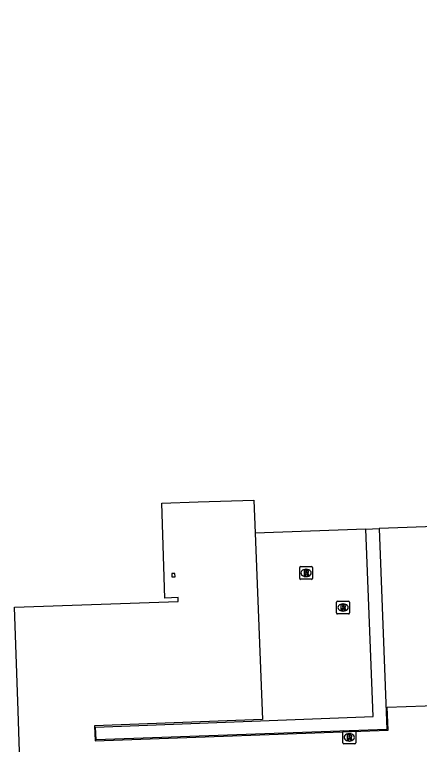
# Model space of a CAD drawing. Extents: x 160557 to 161245, y 385330 to 386505.
# Drawn here: x 160884.9 to 160916.3, y 386275.6 to 386332.3 of the extents above; entities that cross this region are included whole.
import ezdxf

# ---------------------------------------------------------------- set-up
doc = ezdxf.new("R2010")
doc.units = 0
for name, color, linetype in [('IMGEO_Muur', 7, 'Continuous'), ('IMGEO_Pand', 7, 'Continuous'), ('IMGEO_Rijbaan_lokaal_open', 7, 'Continuous'), ('IMGEO_Rioolput', 7, 'Continuous')]:
    doc.layers.add(name, color=color, linetype=linetype)

msp = doc.modelspace()

# ---------------------------------------------------------------- linework, layer by layer
at = {"layer": 'IMGEO_Muur'}
msp.add_lwpolyline([(160913.182, 386292.39), (160913.776, 386276.797), (160891.194, 386275.978), (160891.153, 386276.978), (160912.719, 386277.802), (160912.163, 386292.353)], dxfattribs=at)
at = {"layer": 'IMGEO_Pand'}
for points in [[(160942.468, 386341.918), (160943.127, 386323.923), (160943.151, 386323.265), (160943.242, 386320.801), (160943.256, 386320.412), (160943.518, 386313.268), (160948.811, 386313.441), (160949.03, 386307.34), (160943.736, 386307.153), (160944.364, 386296.07), (160944.451, 386293.522), (160944.201, 386293.513), (160913.182, 386292.39)], [(160886.405, 386273.278), (160886.403, 386273.338), (160886.401, 386273.378), (160885.57, 386273.35), (160885.304, 386273.341), (160885.3, 386273.446), (160885.138, 386278.243), (160884.867, 386286.275), (160897.579, 386286.734), (160897.575, 386287.035), (160896.545, 386286.987), (160896.315, 386294.368), (160899.12, 386294.454), (160903.452, 386294.586), (160903.553, 386292.042)], [(160912.163, 386292.353), (160903.553, 386292.042)], [(160912.163, 386292.353), (160913.182, 386292.39)], [(160897.326, 386288.894), (160897.076, 386288.891), (160897.081, 386288.645), (160897.333, 386288.65), (160897.326, 386288.894)]]:
    msp.add_lwpolyline(points, dxfattribs=at)
at = {"layer": 'IMGEO_Rijbaan_lokaal_open'}
msp.add_lwpolyline([(160903.553, 386292.042), (160904.121, 386277.573), (160891.081, 386277.075), (160891.124, 386275.916), (160913.879, 386276.742), (160913.814, 386278.511), (160919.71, 386278.725), (160919.626, 386281.063), (160948.404, 386282.158), (160948.577, 386277.944), (160984.081, 386279.215)], dxfattribs=at)
at = {"layer": 'IMGEO_Rioolput'}
for p, q in [((160907.017, 386288.52), (160907.017, 386289.372)), ((160907.092, 386289.446), (160907.944, 386289.446)), ((160908.018, 386289.372), (160908.018, 386288.52)), ((160907.505, 386289.226), (160907.53, 386289.226)), ((160907.944, 386288.446), (160907.092, 386288.446)), ((160907.528, 386288.666), (160907.503, 386288.666)), ((160909.887, 386285.832), (160909.887, 386286.684)), ((160909.962, 386286.758), (160910.814, 386286.758)), ((160910.375, 386286.538), (160910.4, 386286.538)), ((160910.888, 386286.684), (160910.888, 386285.832)), ((160910.398, 386285.978), (160910.373, 386285.978)), ((160910.814, 386285.758), (160909.962, 386285.758)), ((160910.367, 386275.747), (160910.367, 386276.599)), ((160910.442, 386276.673), (160911.294, 386276.673)), ((160910.855, 386276.453), (160910.88, 386276.453)), ((160911.368, 386276.599), (160911.368, 386275.747)), ((160911.294, 386275.673), (160910.442, 386275.673)), ((160910.878, 386275.893), (160910.853, 386275.893))]:
    msp.add_line(p, q, dxfattribs=at)
for points in [[(160907.017, 386288.52), (160907.017, 386289.372)], [(160907.092, 386289.446), (160907.944, 386289.446)], [(160908.018, 386289.372), (160908.018, 386288.52)], [(160907.606, 386289.144), (160907.354, 386289.146), (160907.354, 386288.746)], [(160907.354, 386288.746), (160907.478, 386288.746), (160907.478, 386288.908), (160907.489, 386288.908)], [(160907.532, 386289.065), (160907.478, 386289.065), (160907.478, 386288.984)], [(160907.478, 386288.984), (160907.53, 386288.984)], [(160907.536, 386288.879), (160907.607, 386288.746), (160907.747, 386288.746), (160907.682, 386288.872)], [(160907.944, 386288.446), (160907.092, 386288.446)], [(160909.887, 386285.832), (160909.887, 386286.684)], [(160909.962, 386286.758), (160910.814, 386286.758)], [(160910.476, 386286.456), (160910.224, 386286.458), (160910.224, 386286.058)], [(160910.888, 386286.684), (160910.888, 386285.832)], [(160910.224, 386286.058), (160910.348, 386286.058), (160910.348, 386286.22), (160910.359, 386286.22)], [(160910.402, 386286.377), (160910.348, 386286.377), (160910.348, 386286.296)], [(160910.348, 386286.296), (160910.4, 386286.296)], [(160910.406, 386286.191), (160910.477, 386286.058), (160910.617, 386286.058), (160910.552, 386286.184)], [(160910.814, 386285.758), (160909.962, 386285.758)], [(160910.367, 386275.747), (160910.367, 386276.599)], [(160910.442, 386276.673), (160911.294, 386276.673)], [(160910.956, 386276.371), (160910.704, 386276.373), (160910.704, 386275.973)], [(160910.882, 386276.292), (160910.828, 386276.292), (160910.828, 386276.211)], [(160911.368, 386276.599), (160911.368, 386275.747)], [(160911.294, 386275.673), (160910.442, 386275.673)], [(160910.704, 386275.973), (160910.828, 386275.973), (160910.828, 386276.135), (160910.839, 386276.135)], [(160910.828, 386276.211), (160910.88, 386276.211)], [(160910.886, 386276.106), (160910.957, 386275.973), (160911.097, 386275.973), (160911.032, 386276.099)]]:
    msp.add_lwpolyline(points, dxfattribs=at)
for centre, radius, start, end in [((160907.094, 386289.37), 0.0765, 91.552, 178.448), ((160907.094, 386289.37), 0.0765, 91.552, 178.448), ((160907.942, 386289.37), 0.0765, 1.552, 88.448), ((160907.942, 386289.37), 0.0765, 1.552, 88.448), ((160907.488, 386288.855), 0.0533, 26.0293, 88.6989), ((160907.514, 386289.173), 0.19, 274.7715, 282.9687), ((160907.538, 386288.969), 0.0964, 77.0061, 93.1865), ((160907.552, 386289.026), 0.0378, 276.6634, 79.6772), ((160907.605, 386289.034), 0.109, 350.3612, 89.416), ((160907.603, 386289.034), 0.112, 277.5842, 350.9817), ((160907.587, 386288.819), 0.108, 29.5134, 73.7905), ((160907.094, 386288.522), 0.0765, 181.552, 268.448), ((160907.094, 386288.522), 0.0765, 181.552, 268.448), ((160907.942, 386288.522), 0.0765, 271.552, 358.448), ((160907.942, 386288.522), 0.0765, 271.552, 358.448), ((160909.964, 386286.682), 0.0765, 91.552, 178.448), ((160909.964, 386286.682), 0.0765, 91.552, 178.448), ((160910.475, 386286.346), 0.109, 350.3612, 89.416), ((160910.812, 386286.682), 0.0765, 1.552, 88.448), ((160910.812, 386286.682), 0.0765, 1.552, 88.448), ((160910.358, 386286.167), 0.0533, 26.0293, 88.6989), ((160910.384, 386286.485), 0.19, 274.7715, 282.9687), ((160910.408, 386286.281), 0.0964, 77.0061, 93.1865), ((160910.422, 386286.338), 0.0378, 276.6634, 79.6772), ((160910.473, 386286.346), 0.112, 277.5842, 350.9817), ((160910.457, 386286.131), 0.108, 29.5134, 73.7905), ((160909.964, 386285.834), 0.0765, 181.552, 268.448), ((160909.964, 386285.834), 0.0765, 181.552, 268.448), ((160910.812, 386285.834), 0.0765, 271.552, 358.448), ((160910.812, 386285.834), 0.0765, 271.552, 358.448), ((160910.444, 386276.597), 0.0765, 91.552, 178.448), ((160910.444, 386276.597), 0.0765, 91.552, 178.448), ((160910.864, 386276.4), 0.19, 274.7715, 282.9687), ((160910.888, 386276.196), 0.0964, 77.0061, 93.1865), ((160910.902, 386276.253), 0.0378, 276.6634, 79.6772), ((160910.955, 386276.261), 0.109, 350.3612, 89.416), ((160910.953, 386276.261), 0.112, 277.5842, 350.9817), ((160911.292, 386276.597), 0.0765, 1.552, 88.448), ((160911.292, 386276.597), 0.0765, 1.552, 88.448), ((160910.444, 386275.749), 0.0765, 181.552, 268.448), ((160910.444, 386275.749), 0.0765, 181.552, 268.448), ((160910.838, 386276.082), 0.0533, 26.0293, 88.6989), ((160910.937, 386276.046), 0.108, 29.5134, 73.7905), ((160911.292, 386275.749), 0.0765, 271.552, 358.448), ((160911.292, 386275.749), 0.0765, 271.552, 358.448)]:
    msp.add_arc(centre, radius, start, end, dxfattribs=at)
for centre, major_axis, ratio, start_param, end_param in [((160907.504, 386288.946), (-0.387, 0.002), 0.722429, 4.712389, 7.853982), ((160907.529, 386288.946), (-0.39, 0.002), 0.717154, 1.570796, 4.712389), ((160910.374, 386286.258), (-0.387, 0.002), 0.722429, 4.712389, 7.853982), ((160910.399, 386286.258), (-0.39, 0.002), 0.717154, 1.570796, 4.712389), ((160910.854, 386276.173), (-0.387, 0.002), 0.722429, 4.712389, 7.853982), ((160910.879, 386276.173), (-0.39, 0.002), 0.717154, 1.570796, 4.712389)]:
    msp.add_ellipse(centre, major_axis=major_axis, ratio=ratio, start_param=start_param, end_param=end_param, dxfattribs=at)

doc.saveas('drawing.dxf')
